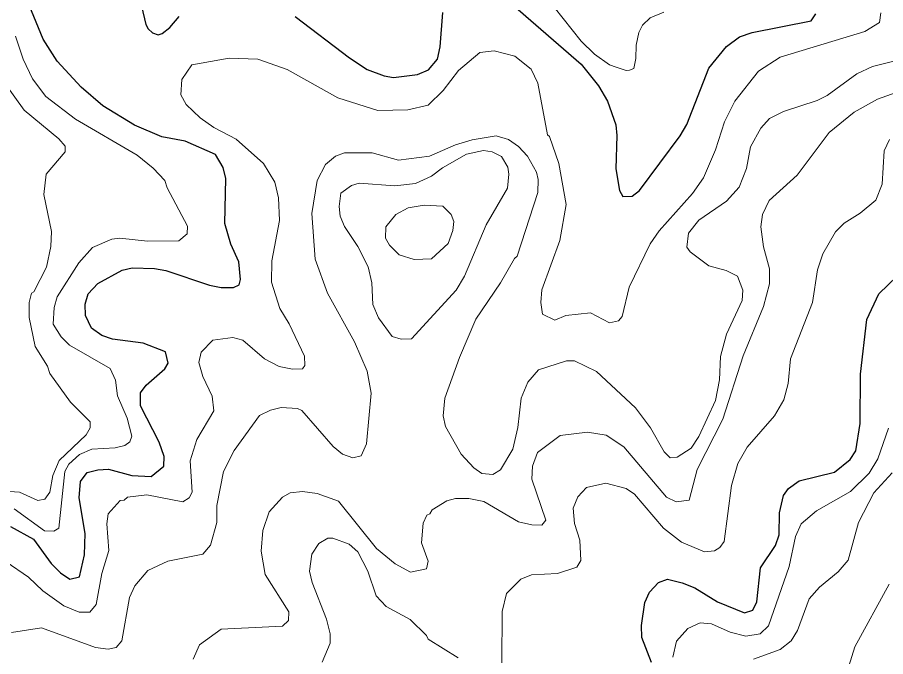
# Model space of a CAD drawing. Extents: x 673.3 to 698.5, y 6984.3 to 7012.3.
# Drawn here: x 679.241 to 680.565, y 7006.159 to 7007.134 of the extents above; entities that cross this region are included whole.
import ezdxf

# ---------------------------------------------------------------- set-up
doc = ezdxf.new("R2010")
doc.units = 0
doc.header["$LTSCALE"] = 0.032
doc.layers.add('1', color=7, linetype='Continuous', lineweight=25)
doc.layers.add('2', color=7, linetype='Continuous', lineweight=13)

msp = doc.modelspace()

# ---------------------------------------------------------------- linework, layer by layer
at = {"layer": '1'}
for points in [[(679.4447, 7006.4336), (679.4643, 7006.4495), (679.4646, 7006.4641), (679.4572, 7006.4864), (679.4288, 7006.5414), (679.4287, 7006.5616), (679.4375, 7006.5733), (679.4657, 7006.5983), (679.471, 7006.6065), (679.4669, 7006.6239), (679.4328, 7006.6371), (679.3857, 7006.6435), (679.3699, 7006.6487), (679.3539, 7006.66), (679.3449, 7006.6794), (679.3441, 7006.6965), (679.3489, 7006.7126), (679.3634, 7006.7281), (679.4005, 7006.7487), (679.4157, 7006.7519), (679.4502, 7006.7511), (679.4675, 7006.7479), (679.5339, 7006.7257), (679.5519, 7006.7222), (679.5704, 7006.7219), (679.5789, 7006.726), (679.581, 7006.7343), (679.5785, 7006.7611), (679.5662, 7006.7884), (679.5575, 7006.82), (679.559, 7006.8887), (679.5549, 7006.9053), (679.543, 7006.925), (679.4968, 7006.9453), (679.4611, 7006.9519), (679.4194, 7006.9696), (679.3712, 7006.9995), (679.3383, 7007.028), (679.3017, 7007.0675), (679.2804, 7007.1008), (679.259, 7007.1529)], [(679.4304, 7007.1513), (679.4369, 7007.1235), (679.4405, 7007.1166), (679.4469, 7007.1106), (679.4556, 7007.1074), (679.4619, 7007.1099), (679.4733, 7007.119), (679.4876, 7007.1357)], [(679.997, 7007.1528), (680.1009, 7007.0628), (680.1275, 7007.03), (680.1412, 7007.0063), (680.1535, 7006.9702), (680.1552, 7006.9542), (680.1536, 7006.9031), (680.1591, 7006.8699), (680.1645, 7006.8611), (680.1785, 7006.8614), (680.19, 7006.8699), (680.252, 7006.9537), (680.2622, 7006.9709), (680.2955, 7007.0569), (680.3224, 7007.09), (680.3425, 7007.1045), (680.3615, 7007.1113), (680.4519, 7007.1288), (680.4589, 7007.1396)], [(679.6647, 7007.1357), (679.7476, 7007.0723), (679.7743, 7007.0548), (679.8005, 7007.0452), (679.8145, 7007.0427), (679.8513, 7007.047), (679.8677, 7007.0542), (679.8815, 7007.0705), (679.8856, 7007.0891), (679.8898, 7007.1415)], [(680.2081, 7006.1498), (680.1935, 7006.1884), (680.1927, 7006.2066), (680.1981, 7006.2418), (680.2053, 7006.2574), (680.219, 7006.2723), (680.2323, 7006.277), (680.2549, 7006.2718), (680.2744, 7006.264), (680.3087, 7006.2427), (680.3498, 7006.2259), (680.3626, 7006.2299), (680.3686, 7006.2428), (680.3743, 7006.2942), (680.397, 7006.3285), (680.4027, 7006.3447), (680.4035, 7006.3786), (680.4096, 7006.4048), (680.4172, 7006.4153), (680.4331, 7006.4271), (680.4872, 7006.4404), (680.5112, 7006.4599), (680.52, 7006.4728), (680.5266, 7006.5148), (680.5267, 7006.5898), (680.5368, 7006.6734), (680.5549, 7006.7126), (680.6103, 7006.7658)], [(679.2303, 7006.3576), (679.2656, 7006.3384), (679.2926, 7006.301), (679.3066, 7006.287), (679.321, 7006.2774), (679.3358, 7006.2807), (679.3431, 7006.3141), (679.344, 7006.3467), (679.3352, 7006.4014), (679.3369, 7006.4264), (679.3472, 7006.4398), (679.3636, 7006.4441), (679.3799, 7006.4449), (679.4154, 7006.4352), (679.4447, 7006.4336)]]:
    msp.add_lwpolyline(points, dxfattribs=at)
at = {"layer": '2'}
for points in [[(680.2271, 7007.1421), (680.2063, 7007.1336), (680.1943, 7007.1222), (680.1886, 7007.111), (680.1848, 7007.092), (680.184, 7007.0714), (680.1812, 7007.0561), (680.1747, 7007.0538), (680.1693, 7007.0534), (680.1541, 7007.0582), (680.1441, 7007.0621), (680.1212, 7007.0784), (680.1006, 7007.098), (680.0595, 7007.1498)], [(679.4984, 7007.0013), (679.4899, 7007.0159), (679.4917, 7007.0396), (679.507, 7007.0621), (679.5641, 7007.0721), (679.6076, 7007.0704), (679.6522, 7007.0547), (679.7294, 7007.0115), (679.7907, 7006.9921), (679.8363, 7006.993), (679.8676, 7007.0004), (679.8902, 7007.0227), (679.9139, 7007.053), (679.9464, 7007.0807), (679.9682, 7007.0833), (679.9998, 7007.075), (680.0248, 7007.0555), (680.0345, 7007.034), (680.0494, 7006.955), (680.0525, 7006.9527), (680.0665, 7006.9112), (680.0777, 7006.8487), (680.0684, 7006.7938), (680.041, 7006.7186), (680.0395, 7006.6992), (680.0417, 7006.6813), (680.0605, 7006.6722), (680.0774, 7006.6795), (680.1149, 7006.6835), (680.1441, 7006.6681), (680.1577, 7006.6715), (680.1635, 7006.6777), (680.174, 7006.7226), (680.2061, 7006.7888), (680.2199, 7006.8084), (680.2707, 7006.8656), (680.2873, 7006.8894), (680.3057, 7006.9324), (680.3195, 7006.9748), (680.3353, 7007.0063), (680.3712, 7007.0522), (680.4044, 7007.0736), (680.5333, 7007.1128), (680.556, 7007.1264), (680.558, 7007.1414)], [(679.2381, 7007.1057), (679.2498, 7007.0706), (679.2641, 7007.0405), (679.2841, 7007.0137), (679.3297, 7006.979), (679.4237, 7006.9239), (679.4481, 7006.9044), (679.466, 7006.8855), (679.4692, 7006.8742), (679.5004, 7006.8159), (679.4997, 7006.8038), (679.4869, 7006.7935), (679.4395, 7006.7927), (679.3972, 7006.7975), (679.3848, 7006.7958), (679.3552, 7006.7834), (679.3348, 7006.7599), (679.3016, 7006.7077), (679.2968, 7006.6917), (679.2953, 7006.6663), (679.3076, 7006.6468), (679.3204, 7006.6343), (679.3823, 7006.5985), (679.3904, 7006.581), (679.3937, 7006.5568), (679.4081, 7006.523), (679.4155, 7006.4953), (679.4123, 7006.4865), (679.4046, 7006.4809), (679.39, 7006.4775), (679.3544, 7006.4755), (679.3354, 7006.4674), (679.3192, 7006.4527), (679.3132, 7006.4416), (679.3042, 7006.3548), (679.2965, 7006.3504), (679.2823, 7006.3508), (679.2357, 7006.3846)], [(679.7398, 7006.9278), (679.7822, 7006.9278), (679.8223, 7006.9165), (679.8696, 7006.9225), (679.9092, 7006.94), (679.9347, 7006.9476), (679.9711, 7006.9538), (679.99, 7006.9477), (680.005, 7006.9372), (680.019, 7006.9224), (680.0326, 7006.8979), (680.0354, 7006.8871), (680.0345, 7006.867), (680.0032, 7006.7697), (679.9989, 7006.7665), (679.9778, 7006.7294), (679.9403, 7006.674), (679.9151, 7006.6154), (679.893, 7006.5535), (679.8905, 7006.5263), (679.8941, 7006.5102), (679.9177, 7006.468), (679.9372, 7006.4469), (679.9492, 7006.4385), (679.9662, 7006.4368), (679.978, 7006.4438), (679.9964, 7006.4753), (680.0044, 7006.5086), (680.0095, 7006.5532), (680.0193, 7006.5779), (680.0356, 7006.5963), (680.0786, 7006.6102), (680.0908, 7006.6101), (680.1242, 7006.5939), (680.1837, 7006.5385), (680.2068, 7006.5078), (680.2272, 7006.4713), (680.2365, 7006.4624), (680.2473, 7006.4633), (680.2686, 7006.4769), (680.2805, 7006.4946), (680.3055, 7006.5498), (680.3116, 7006.5815), (680.3132, 7006.6169), (680.3223, 7006.6512), (680.3463, 7006.7025), (680.3474, 7006.7182), (680.3395, 7006.7393), (680.322, 7006.7483), (680.2955, 7006.7551), (680.2672, 7006.7766), (680.2619, 7006.7838), (680.2643, 7006.8048), (680.2803, 7006.825), (680.3224, 7006.854), (680.342, 7006.8752), (680.3531, 7006.9037), (680.359, 7006.9366), (680.3747, 7006.9653), (680.3881, 7006.9799), (680.4093, 7006.9905), (680.4608, 7007.0074), (680.4763, 7007.015), (680.5211, 7007.048), (680.545, 7007.0592), (680.6187, 7007.0778)], [(679.1888, 7006.4137), (679.2441, 7006.4098), (679.2722, 7006.3973), (679.2826, 7006.3991), (679.2902, 7006.4098), (679.2947, 7006.4354), (679.3048, 7006.4584), (679.3459, 7006.4973), (679.3521, 7006.508), (679.3521, 7006.5174), (679.3218, 7006.5471), (679.2904, 7006.5908), (679.287, 7006.6021), (679.2681, 7006.6321), (679.2586, 7006.6763), (679.2586, 7006.6995), (679.2626, 7006.7133), (679.266, 7006.7155), (679.2853, 7006.7532), (679.292, 7006.7849), (679.2927, 7006.8077), (679.2814, 7006.864), (679.2847, 7006.8949), (679.3137, 7006.9292), (679.3139, 7006.938), (679.3039, 7006.9492), (679.2513, 7006.9929), (679.2202, 7007.036)], [(680.5939, 7007.0244), (680.5529, 7007.0094), (680.5174, 7006.9899), (680.4791, 7006.9585), (680.4302, 7006.8934), (680.3877, 7006.8547), (680.3776, 7006.8337), (680.3751, 7006.8149), (680.3789, 7006.784), (680.3881, 7006.7507), (680.3881, 7006.7275), (680.379, 7006.693), (680.3479, 7006.6177), (680.3167, 7006.5213), (680.2779, 7006.4447), (680.2657, 7006.3978), (680.2459, 7006.3953), (680.2308, 7006.4021), (680.166, 7006.4789), (680.1389, 7006.497), (680.1106, 7006.5012), (680.0686, 7006.4961), (680.0341, 7006.4703), (680.0266, 7006.4493), (680.0258, 7006.4298), (680.0468, 7006.367), (680.0409, 7006.3597), (680.0256, 7006.3599)], [(679.1893, 7006.3268), (679.258, 7006.2802), (679.2795, 7006.2595), (679.3115, 7006.2366), (679.3353, 7006.2268), (679.3512, 7006.2268), (679.3611, 7006.2383), (679.3697, 7006.2859), (679.3805, 7006.3207), (679.3775, 7006.3617), (679.3792, 7006.3766), (679.3976, 7006.3974), (679.4035, 7006.3978), (679.4088, 7006.4025), (679.4382, 7006.4059), (679.4931, 7006.3953), (679.5029, 7006.4013), (679.5076, 7006.4097), (679.5045, 7006.4576), (679.5144, 7006.4902), (679.5403, 7006.5339), (679.5379, 7006.5566), (679.5238, 7006.5865), (679.5177, 7006.6079), (679.5212, 7006.6237), (679.539, 7006.642), (679.5693, 7006.646), (679.5849, 7006.6419), (679.6176, 7006.6135), (679.6399, 7006.6015), (679.6603, 7006.5973), (679.6757, 7006.5981), (679.6793, 7006.6029), (679.6788, 7006.6175), (679.6555, 7006.6666), (679.6412, 7006.6903), (679.6283, 7006.7304), (679.6291, 7006.763), (679.6405, 7006.8245), (679.6389, 7006.8591), (679.6337, 7006.8828), (679.6162, 7006.9113), (679.5747, 7006.9485), (679.5406, 7006.9663), (679.5195, 7006.9812), (679.4984, 7007.0013)], [(680.5712, 7006.9478), (680.5631, 7006.9308), (680.56, 7006.8797), (680.5501, 7006.8556), (680.5263, 7006.8357), (680.5019, 7006.8201), (680.4889, 7006.8071), (680.4693, 7006.7737), (680.4611, 7006.7493), (680.4538, 7006.6992), (680.4199, 7006.6135), (680.4165, 7006.5757), (680.4098, 7006.551), (680.3958, 7006.5266), (680.3541, 7006.4786), (680.3399, 7006.4537), (680.33, 7006.4202)], [(679.2321, 7006.1959), (679.2778, 7006.2031), (679.36, 7006.1729), (679.3793, 7006.1705), (679.3914, 7006.1731), (679.4002, 7006.183), (679.4119, 7006.2492), (679.4199, 7006.2668), (679.4399, 7006.2905), (679.4705, 7006.3046), (679.5235, 7006.3153), (679.5355, 7006.3288), (679.5451, 7006.3637), (679.5453, 7006.3893), (679.5552, 7006.4414), (679.5714, 7006.4737), (679.6102, 7006.5269), (679.6269, 7006.5351), (679.6434, 7006.5393), (679.6679, 7006.5377), (679.6747, 7006.5344), (679.7224, 7006.4795), (679.7366, 7006.4678), (679.7524, 7006.4624), (679.7651, 7006.4653), (679.7732, 7006.4834), (679.7805, 7006.5608), (679.7746, 7006.5945), (679.7553, 7006.6395), (679.7141, 7006.7135), (679.695, 7006.7652), (679.6902, 7006.835), (679.6983, 7006.8855), (679.7106, 7006.9099), (679.726, 7006.9226), (679.7398, 7006.9278)], [(680.54, 7006.439), (680.5536, 7006.4607), (680.5696, 7006.5076)], [(680.2407, 7006.1581), (680.246, 7006.1825), (680.2633, 7006.202), (680.2823, 7006.2103), (680.2998, 7006.2088), (680.3281, 7006.1964), (680.3522, 7006.1901), (680.3739, 7006.1939), (680.3867, 7006.2058), (680.4179, 7006.2965), (680.4278, 7006.3425), (680.4362, 7006.3618), (680.4599, 7006.3813), (680.5115, 7006.4111), (680.54, 7006.439)], [(680.575, 7006.4395), (680.5473, 7006.4088), (680.5239, 7006.3637), (680.5083, 7006.3061), (680.4929, 7006.2883), (680.4646, 7006.2648), (680.4486, 7006.247), (680.4308, 7006.1989), (680.4212, 7006.1833), (680.4045, 7006.1697), (680.3637, 7006.155)], [(680.33, 7006.4202), (680.3187, 7006.3348), (680.3125, 7006.3253), (680.3044, 7006.3203), (680.2891, 7006.3187), (680.2539, 7006.3337), (680.2265, 7006.3549), (680.182, 7006.4066), (680.1694, 7006.4153), (680.1384, 7006.4238), (680.109, 7006.4172), (680.0959, 7006.4027), (680.0885, 7006.3854), (680.0906, 7006.362), (680.0989, 7006.3369), (680.1003, 7006.3054), (680.0942, 7006.2953), (680.0646, 7006.286), (680.0252, 7006.2837), (680.0087, 7006.2771), (679.9867, 7006.2551), (679.9801, 7006.2278), (679.98, 7006.1494)], [(680.0256, 7006.3599), (680.0054, 7006.3648), (679.9526, 7006.3954), (679.9293, 7006.4002), (679.9092, 7006.4001), (679.8959, 7006.3969), (679.8735, 7006.383), (679.8701, 7006.3767), (679.8654, 7006.3747), (679.8597, 7006.3627), (679.8572, 7006.3326), (679.8675, 7006.3048), (679.8648, 7006.2927), (679.8407, 7006.2877), (679.8172, 7006.3005), (679.7885, 7006.3238), (679.7308, 7006.396), (679.6982, 7006.4081), (679.6755, 7006.4107), (679.6569, 7006.409), (679.6452, 7006.4023), (679.6247, 7006.3801), (679.6152, 7006.3512), (679.6128, 7006.3198), (679.6186, 7006.2843), (679.6551, 7006.2272), (679.6544, 7006.2141), (679.6451, 7006.2053), (679.5516, 7006.2007), (679.5184, 7006.177), (679.5089, 7006.1553)], [(679.9131, 7006.157), (679.8674, 7006.1857), (679.8649, 7006.1912), (679.8398, 7006.2156), (679.8033, 7006.2355), (679.7879, 7006.2519), (679.7756, 7006.2893), (679.76, 7006.3188), (679.747, 7006.3308), (679.7219, 7006.3398), (679.7142, 7006.3395), (679.7007, 7006.3316), (679.6901, 7006.3151), (679.6862, 7006.2896), (679.6905, 7006.2722), (679.7126, 7006.2162), (679.7178, 7006.1936), (679.7177, 7006.1793), (679.7057, 7006.1504)], [(680.5808, 7005.7573), (680.5652, 7005.7888), (680.5624, 7005.8042), (680.5437, 7005.8493), (680.5299, 7005.9174), (680.5181, 7005.9485), (680.5001, 7006.0178), (680.4948, 7006.0529), (680.4956, 7006.1002), (680.5183, 7006.1737), (680.5704, 7006.2696)]]:
    msp.add_lwpolyline(points, dxfattribs=at)
for points in [[(679.9099, 7006.7183), (679.9231, 7006.7392), (679.9559, 7006.8177), (679.9883, 7006.8735), (679.9907, 7006.8952), (679.989, 7006.9058), (679.9794, 7006.922), (679.9649, 7006.9291), (679.9517, 7006.931), (679.9258, 7006.9254), (679.8892, 7006.9047), (679.8725, 7006.892), (679.8483, 7006.8808), (679.8164, 7006.8773), (679.7624, 7006.8813), (679.7506, 7006.8777), (679.7341, 7006.8662), (679.7317, 7006.8456), (679.7334, 7006.831), (679.74, 7006.8151), (679.7602, 7006.7845), (679.7757, 7006.7537), (679.7813, 7006.7291), (679.7831, 7006.6962), (679.7917, 7006.6759), (679.8123, 7006.6473), (679.826, 7006.6432), (679.8418, 7006.6437)], [(679.8461, 7006.765), (679.8726, 7006.7659), (679.8977, 7006.7895), (679.9052, 7006.8093), (679.9067, 7006.8226), (679.9025, 7006.8335), (679.8896, 7006.8463), (679.8614, 7006.848), (679.8367, 7006.8436), (679.8181, 7006.8333), (679.8029, 7006.8149), (679.8026, 7006.7976), (679.8083, 7006.7868), (679.8233, 7006.7722)]]:
    msp.add_lwpolyline(points, close=True, dxfattribs=at)

doc.saveas('drawing.dxf')
